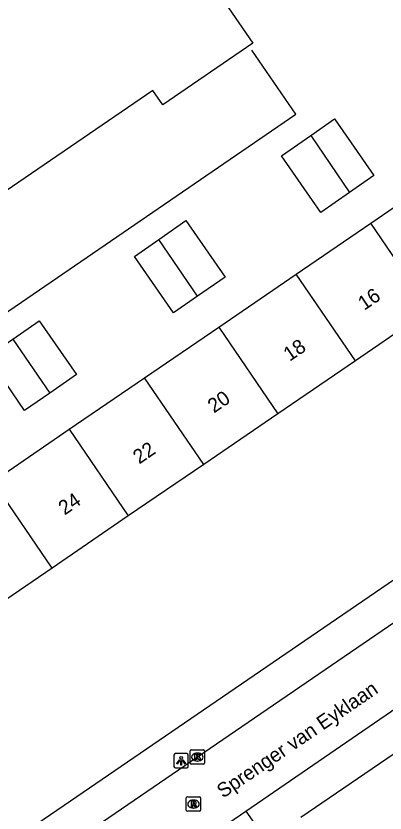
# Model space of a CAD drawing. Extents: x 157466 to 158888, y 383063 to 384677.
# Drawn here: x 158325.5 to 158351.2, y 383633.5 to 383689 of the extents above; entities that cross this region are included whole.
import ezdxf

# ---------------------------------------------------------------- set-up
doc = ezdxf.new("R2010")
doc.units = 0
for name, color, linetype in [('IMGEO_Hek', 7, 'Continuous'), ('IMGEO_Kolk', 7, 'Continuous'), ('IMGEO_Lichtpunt', 7, 'Continuous'), ('IMGEO_Openbare_ruimte_label', 7, 'Continuous'), ('IMGEO_Pand', 7, 'Continuous'), ('IMGEO_Pand_nummerreeks', 7, 'Continuous'), ('IMGEO_Rijbaan_lokaal_open', 7, 'Continuous'), ('IMGEO_Rioolput', 7, 'Continuous'), ('IMGEO_Voetpad_open', 7, 'Continuous')]:
    doc.layers.add(name, color=color, linetype=linetype)

msp = doc.modelspace()

# ---------------------------------------------------------------- linework, layer by layer
at = {"layer": 'IMGEO_Hek'}
msp.add_lwpolyline([(158307.144, 383656.25), (158344.979, 383682.173), (158341.911, 383686.641)], dxfattribs=at)
at = {"layer": 'IMGEO_Kolk'}
for p, q in [((158337.626, 383636.995), (158337.626, 383637.847)), ((158337.701, 383637.921), (158338.553, 383637.921)), ((158338.114, 383637.701), (158338.139, 383637.701)), ((158338.627, 383637.847), (158338.627, 383636.995)), ((158338.137, 383637.141), (158338.112, 383637.141)), ((158338.553, 383636.921), (158337.701, 383636.921))]:
    msp.add_line(p, q, dxfattribs=at)
for points in [[(158337.626, 383636.995), (158337.626, 383637.847)], [(158337.701, 383637.921), (158338.553, 383637.921)], [(158337.947, 383637.621), (158338.07, 383637.621), (158338.07, 383637.47), (158338.2, 383637.621), (158338.364, 383637.621), (158338.218, 383637.47), (158338.371, 383637.221), (158338.219, 383637.221), (158338.134, 383637.385), (158338.07, 383637.318), (158338.07, 383637.221), (158337.947, 383637.221), (158337.947, 383637.621)], [(158338.627, 383637.847), (158338.627, 383636.995)], [(158338.553, 383636.921), (158337.701, 383636.921)]]:
    msp.add_lwpolyline(points, dxfattribs=at)
for centre, start, end in [((158337.703, 383637.845), 91.552, 178.448), ((158337.703, 383637.845), 91.552, 178.448), ((158338.551, 383637.845), 1.552, 88.448), ((158338.551, 383637.845), 1.552, 88.448), ((158337.703, 383636.997), 181.552, 268.448), ((158337.703, 383636.997), 181.552, 268.448), ((158338.551, 383636.997), 271.552, 358.448), ((158338.551, 383636.997), 271.552, 358.448)]:
    msp.add_arc(centre, 0.0765, start, end, dxfattribs=at)
for centre, major_axis, ratio, start_param, end_param in [((158338.113, 383637.421), (-0.387, 0.002), 0.722429, 4.712389, 7.853982), ((158338.138, 383637.421), (-0.39, 0.002), 0.717154, 1.570796, 4.712389)]:
    msp.add_ellipse(centre, major_axis=major_axis, ratio=ratio, start_param=start_param, end_param=end_param, dxfattribs=at)
at = {"layer": 'IMGEO_Lichtpunt'}
for p, q in [((158337.401, 383637.657), (158336.593, 383637.657)), ((158337.401, 383637.657), (158336.593, 383637.657)), ((158336.499, 383637.562), (158336.499, 383636.755)), ((158336.499, 383637.562), (158336.499, 383636.755)), ((158337.495, 383636.755), (158337.495, 383637.562)), ((158337.495, 383636.755), (158337.495, 383637.562)), ((158336.593, 383636.661), (158337.401, 383636.661)), ((158336.593, 383636.661), (158337.401, 383636.661))]:
    msp.add_line(p, q, dxfattribs=at)
for points in [[(158336.873, 383637.226), (158336.912, 383637.198), (158336.724, 383636.936), (158336.686, 383636.963), (158336.873, 383637.226)], [(158336.975, 383637.178), (158337.022, 383637.178), (158337.022, 383636.856), (158336.975, 383636.856), (158336.975, 383637.178)], [(158337.085, 383637.198), (158337.123, 383637.225), (158337.31, 383636.963), (158337.271, 383636.935), (158337.085, 383637.198)]]:
    msp.add_lwpolyline(points, dxfattribs=at)
msp.add_circle((158336.998, 383637.36), 0.0994, dxfattribs=at)
for centre, start, end in [((158336.593, 383637.562), 90, 180), ((158336.593, 383637.562), 90, 180), ((158337.401, 383637.562), 0, 90), ((158337.401, 383637.562), 0, 90), ((158336.593, 383636.755), 180, 270), ((158336.593, 383636.755), 180, 270), ((158337.401, 383636.755), 270, 0), ((158337.401, 383636.755), 270, 360)]:
    msp.add_arc(centre, 0.0946, start, end, dxfattribs=at)
at = {"layer": 'IMGEO_Pand'}
for points in [[(158342.143, 383702.012), (158342.745, 383701.132), (158334.012, 383695.157), (158333.666, 383694.92), (158337.279, 383689.638), (158337.628, 383689.877), (158339.317, 383691.032), (158341.984, 383687.134), (158335.712, 383682.842), (158335.028, 383683.84), (158322.155, 383675.032)], [(158346.012, 383680.692), (158347.675, 383681.847), (158350.411, 383677.905), (158348.72, 383676.731)], [(158348.72, 383676.731), (158346.72, 383675.343), (158343.984, 383679.284), (158346.012, 383680.692)], [(158346.012, 383680.692), (158348.72, 383676.731)], [(158350.184, 383674.591), (158355.272, 383678.069)], [(158335.438, 383673.461), (158337.332, 383674.776), (158340.066, 383670.837), (158338.145, 383669.503)], [(158344.994, 383671.043), (158350.184, 383674.591)], [(158354.309, 383668.558), (158350.184, 383674.591)], [(158338.145, 383669.503), (158336.476, 383668.345), (158333.741, 383672.283), (158335.438, 383673.461)], [(158338.145, 383669.503), (158335.438, 383673.461)], [(158339.609, 383667.362), (158344.994, 383671.043)], [(158349.118, 383665.009), (158344.994, 383671.043)], [(158354.309, 383668.558), (158349.118, 383665.009)], [(158325.285, 383666.519), (158327.119, 383667.792), (158329.717, 383664.05), (158327.856, 383662.759)], [(158334.438, 383663.827), (158339.609, 383667.362)], [(158339.609, 383667.362), (158343.735, 383661.328)], [(158327.856, 383662.759), (158326.105, 383661.544), (158323.534, 383665.304), (158325.285, 383666.519)], [(158325.285, 383666.519), (158327.856, 383662.759)], [(158349.118, 383665.009), (158343.735, 383661.328)], [(158329.194, 383660.242), (158334.438, 383663.827)], [(158338.564, 383657.792), (158334.438, 383663.827)], [(158343.735, 383661.328), (158338.564, 383657.792)], [(158323.89, 383656.617), (158329.194, 383660.242)], [(158329.194, 383660.242), (158333.32, 383654.207)], [(158338.564, 383657.792), (158333.32, 383654.207)], [(158328.017, 383650.581), (158323.89, 383656.617)], [(158333.32, 383654.207), (158328.017, 383650.581)], [(158328.017, 383650.581), (158322.942, 383647.111)]]:
    msp.add_lwpolyline(points, dxfattribs=at)
at = {"layer": 'IMGEO_Rijbaan_lokaal_open'}
for points in [[(158396.818, 383677.592), (158291.408, 383605.439), (158275.823, 383594.75)], [(158341.507, 383633.663), (158359.407, 383645.96), (158361.016, 383647.069)], [(158333.171, 383627.939), (158333.825, 383628.385), (158341.507, 383633.663)]]:
    msp.add_lwpolyline(points, dxfattribs=at)
at = {"layer": 'IMGEO_Rioolput'}
for p, q in [((158337.353, 383633.72), (158337.353, 383634.572)), ((158337.428, 383634.646), (158338.28, 383634.646)), ((158337.841, 383634.426), (158337.866, 383634.426)), ((158338.354, 383634.572), (158338.354, 383633.72)), ((158337.864, 383633.866), (158337.839, 383633.866)), ((158338.28, 383633.646), (158337.428, 383633.646))]:
    msp.add_line(p, q, dxfattribs=at)
for points in [[(158337.353, 383633.72), (158337.353, 383634.572)], [(158337.428, 383634.646), (158338.28, 383634.646)], [(158337.942, 383634.344), (158337.69, 383634.346), (158337.69, 383633.946)], [(158338.354, 383634.572), (158338.354, 383633.72)], [(158337.69, 383633.946), (158337.814, 383633.946), (158337.814, 383634.108), (158337.825, 383634.108)], [(158337.868, 383634.265), (158337.814, 383634.265), (158337.814, 383634.184)], [(158337.814, 383634.184), (158337.866, 383634.184)], [(158337.872, 383634.079), (158337.943, 383633.946), (158338.083, 383633.946), (158338.018, 383634.072)], [(158338.28, 383633.646), (158337.428, 383633.646)]]:
    msp.add_lwpolyline(points, dxfattribs=at)
for centre, radius, start, end in [((158337.43, 383634.57), 0.0765, 91.552, 178.448), ((158337.43, 383634.57), 0.0765, 91.552, 178.448), ((158337.941, 383634.234), 0.109, 350.3612, 89.416), ((158338.278, 383634.57), 0.0765, 1.552, 88.448), ((158338.278, 383634.57), 0.0765, 1.552, 88.448), ((158337.824, 383634.055), 0.0533, 26.0293, 88.6989), ((158337.85, 383634.373), 0.19, 274.7715, 282.9687), ((158337.874, 383634.169), 0.0964, 77.0061, 93.1865), ((158337.888, 383634.226), 0.0378, 276.6634, 79.6772), ((158337.939, 383634.234), 0.112, 277.5842, 350.9817), ((158337.923, 383634.019), 0.108, 29.5134, 73.7905), ((158337.43, 383633.722), 0.0765, 181.552, 268.448), ((158337.43, 383633.722), 0.0765, 181.552, 268.448), ((158338.278, 383633.722), 0.0765, 271.552, 358.448), ((158338.278, 383633.722), 0.0765, 271.552, 358.448)]:
    msp.add_arc(centre, radius, start, end, dxfattribs=at)
for centre, major_axis, ratio, start_param, end_param in [((158337.84, 383634.146), (-0.387, 0.002), 0.722429, 4.712389, 7.853982), ((158337.865, 383634.146), (-0.39, 0.002), 0.717154, 1.570796, 4.712389)]:
    msp.add_ellipse(centre, major_axis=major_axis, ratio=ratio, start_param=start_param, end_param=end_param, dxfattribs=at)
at = {"layer": 'IMGEO_Voetpad_open'}
for points in [[(158272.753, 383598.283), (158275.269, 383597.397), (158279.276, 383600.145), (158417.27, 383694.62)], [(158345.335, 383633.242), (158363.203, 383645.454)], [(158341.507, 383633.663), (158342.101, 383632.797)]]:
    msp.add_lwpolyline(points, dxfattribs=at)

# ---------------------------------------------------------------- texts
at = {"layer": 'IMGEO_Openbare_ruimte_label'}
msp.add_text('Sprenger van Eyklaan', height=1, rotation=34.2783, dxfattribs=at).set_placement((158339.914, 383634.523))
at = {"layer": 'IMGEO_Pand_nummerreeks'}
for s, p in [('16', (158349.736, 383668.484)), ('18', (158344.546, 383664.935)), ('20', (158339.278, 383661.334)), ('22', (158334.08, 383657.78)), ('24', (158328.89, 383654.231))]:
    msp.add_text(s, height=1, rotation=34.3617, dxfattribs=at).set_placement(p)

doc.saveas('drawing.dxf')
